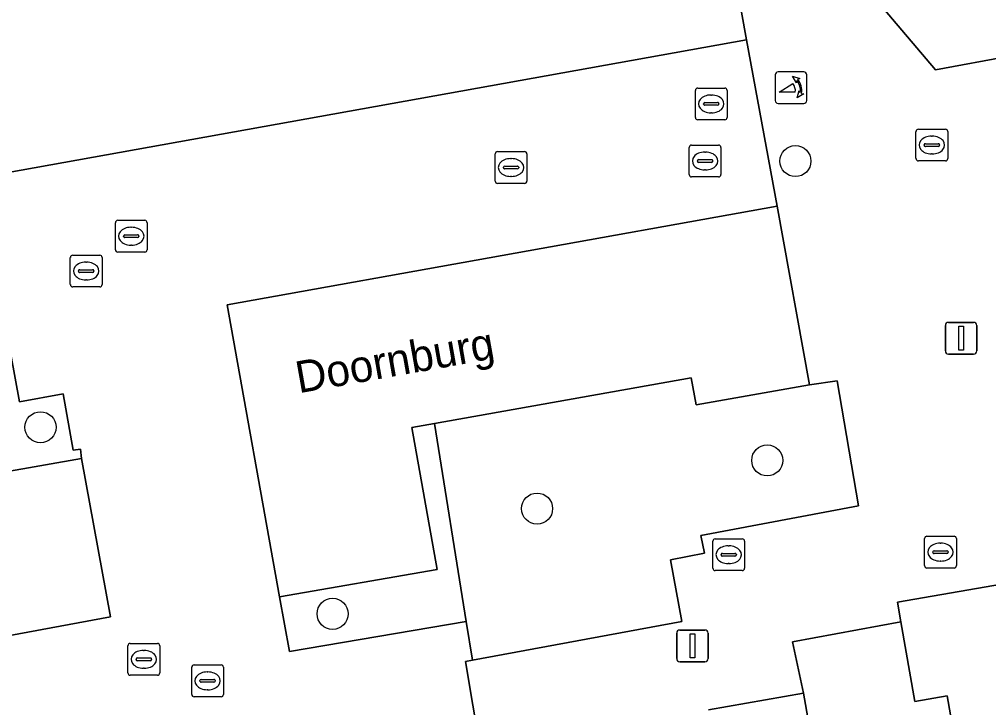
# Model space of a CAD drawing. Extents: x 157793 to 159380, y 380877 to 382313.
# Drawn here: x 158544.41 to 158574.93, y 381403.29 to 381424.95 of the extents above; entities that cross this region are included whole.
import ezdxf

# ---------------------------------------------------------------- set-up
doc = ezdxf.new("R2010")
doc.units = 0
for name, color, linetype in [('IMGEO_Boom', 7, 'Continuous'), ('IMGEO_Erf', 7, 'Continuous'), ('IMGEO_Groenvoorziening', 7, 'Continuous'), ('IMGEO_Kolk', 7, 'Continuous'), ('IMGEO_Lichtmast', 7, 'Continuous'), ('IMGEO_Openbare_ruimte_label', 7, 'Continuous'), ('IMGEO_Pand', 7, 'Continuous'), ('IMGEO_Parkeervlak_open', 7, 'Continuous'), ('IMGEO_Poller', 7, 'Continuous'), ('IMGEO_Rijbaan_lokaal_open', 7, 'Continuous'), ('IMGEO_Rioolput', 7, 'Continuous'), ('IMGEO_Voetpad_open', 7, 'Continuous')]:
    doc.layers.add(name, color=color, linetype=linetype)

msp = doc.modelspace()

# ---------------------------------------------------------------- linework, layer by layer
at = {"layer": 'IMGEO_Boom'}
for centre in [(158568.847, 381420.491), (158545.076, 381412.115), (158567.962, 381411.072), (158560.712, 381409.553), (158554.273, 381406.244)]:
    msp.add_circle(centre, 0.489, dxfattribs=at)
at = {"layer": 'IMGEO_Erf'}
msp.add_lwpolyline([(158569.31, 381448.272), (158570.092, 381444.076), (158568.364, 381443.732), (158571.616, 381425.307), (158573.264, 381423.363), (158580.41, 381424.683)], dxfattribs=at)
msp.add_lwpolyline([(158569.106, 381403.748), (158570.032, 381398.434), (158570.307, 381398.482), (158570.392, 381397.99), (158574.496, 381398.706), (158573.631, 381403.66), (158572.604, 381403.481), (158572.166, 381405.992), (158568.756, 381405.362)], close=True, dxfattribs=at)
at = {"layer": 'IMGEO_Groenvoorziening'}
msp.add_lwpolyline([(158570.835, 381409.643), (158570.162, 381413.579), (158569.287, 381413.45), (158565.726, 381412.821), (158565.564, 381413.674), (158557.482, 381412.236), (158558.481, 381406.006), (158558.677, 381404.783), (158565.272, 381405.999), (158564.913, 381407.945), (158565.98, 381408.147), (158565.874, 381408.704)], close=True, dxfattribs=at)
at = {"layer": 'IMGEO_Kolk'}
for p, q in [((158572.645, 381420.569), (158572.645, 381421.421)), ((158572.72, 381421.495), (158573.572, 381421.495)), ((158573.646, 381421.421), (158573.646, 381420.569)), ((158572.947, 381421.038), (158573.345, 381421.038)), ((158573.133, 381421.275), (158573.158, 381421.275)), ((158559.468, 381420.788), (158560.32, 381420.788)), ((158572.904, 381420.989), (158572.904, 381421.001)), ((158573.342, 381420.952), (158572.944, 381420.952)), ((158573.388, 381421.001), (158573.388, 381420.989)), ((158559.393, 381419.862), (158559.393, 381420.714)), ((158559.881, 381420.568), (158559.906, 381420.568)), ((158560.394, 381420.714), (158560.394, 381419.862)), ((158573.572, 381420.495), (158572.72, 381420.495)), ((158573.156, 381420.715), (158573.131, 381420.715)), ((158559.652, 381420.282), (158559.652, 381420.294)), ((158560.09, 381420.245), (158559.692, 381420.245)), ((158559.695, 381420.331), (158560.093, 381420.331)), ((158560.136, 381420.294), (158560.136, 381420.282)), ((158559.904, 381420.008), (158559.879, 381420.008)), ((158560.32, 381419.788), (158559.468, 381419.788)), ((158547.509, 381418.626), (158548.361, 381418.626)), ((158547.434, 381417.7), (158547.434, 381418.552)), ((158547.922, 381418.406), (158547.947, 381418.406)), ((158548.435, 381418.552), (158548.435, 381417.7)), ((158547.693, 381418.12), (158547.693, 381418.132)), ((158548.131, 381418.083), (158547.733, 381418.083)), ((158547.736, 381418.169), (158548.134, 381418.169)), ((158548.177, 381418.132), (158548.177, 381418.12)), ((158547.945, 381417.846), (158547.92, 381417.846)), ((158548.361, 381417.626), (158547.509, 381417.626)), ((158566.246, 381407.677), (158566.246, 381408.529)), ((158566.321, 381408.603), (158567.173, 381408.603)), ((158567.247, 381408.529), (158567.247, 381407.677)), ((158566.734, 381408.383), (158566.759, 381408.383)), ((158566.505, 381408.097), (158566.505, 381408.109)), ((158566.943, 381408.06), (158566.545, 381408.06)), ((158566.548, 381408.146), (158566.946, 381408.146)), ((158566.989, 381408.109), (158566.989, 381408.097)), ((158566.757, 381407.823), (158566.732, 381407.823)), ((158567.173, 381407.603), (158566.321, 381407.603)), ((158549.837, 381403.708), (158549.837, 381404.56)), ((158549.912, 381404.634), (158550.764, 381404.634)), ((158550.838, 381404.56), (158550.838, 381403.708)), ((158550.325, 381404.414), (158550.35, 381404.414)), ((158550.096, 381404.128), (158550.096, 381404.14)), ((158550.534, 381404.091), (158550.136, 381404.091)), ((158550.139, 381404.177), (158550.537, 381404.177)), ((158550.58, 381404.14), (158550.58, 381404.128)), ((158550.348, 381403.854), (158550.323, 381403.854)), ((158550.764, 381403.634), (158549.912, 381403.634))]:
    msp.add_line(p, q, dxfattribs=at)
for points in [[(158572.645, 381420.569), (158572.645, 381421.421)], [(158572.72, 381421.495), (158573.572, 381421.495)], [(158573.646, 381421.421), (158573.646, 381420.569)], [(158559.468, 381420.788), (158560.32, 381420.788)], [(158559.393, 381419.862), (158559.393, 381420.714)], [(158560.394, 381420.714), (158560.394, 381419.862)], [(158573.572, 381420.495), (158572.72, 381420.495)], [(158560.32, 381419.788), (158559.468, 381419.788)], [(158547.509, 381418.626), (158548.361, 381418.626)], [(158547.434, 381417.7), (158547.434, 381418.552)], [(158548.435, 381418.552), (158548.435, 381417.7)], [(158548.361, 381417.626), (158547.509, 381417.626)], [(158566.246, 381407.677), (158566.246, 381408.529)], [(158566.321, 381408.603), (158567.173, 381408.603)], [(158567.247, 381408.529), (158567.247, 381407.677)], [(158567.173, 381407.603), (158566.321, 381407.603)], [(158549.837, 381403.708), (158549.837, 381404.56)], [(158549.912, 381404.634), (158550.764, 381404.634)], [(158550.838, 381404.56), (158550.838, 381403.708)], [(158550.764, 381403.634), (158549.912, 381403.634)]]:
    msp.add_lwpolyline(points, dxfattribs=at)
for centre, radius, start, end in [((158572.722, 381421.419), 0.0765, 91.552, 178.448), ((158572.722, 381421.419), 0.0765, 91.552, 178.448), ((158573.57, 381421.419), 0.0765, 1.552, 88.448), ((158573.57, 381421.419), 0.0765, 1.552, 88.448), ((158572.944, 381420.998), 0.0403, 85.8775, 175.7526), ((158573.349, 381421), 0.0386, 1.7309, 96.639), ((158559.47, 381420.712), 0.0765, 91.552, 178.448), ((158559.47, 381420.712), 0.0765, 91.552, 178.448), ((158560.318, 381420.712), 0.0765, 1.552, 88.448), ((158560.318, 381420.712), 0.0765, 1.552, 88.448), ((158572.941, 381420.988), 0.0366, 178.938, 274.7102), ((158573.345, 381420.995), 0.043, 264.8664, 352.4533), ((158572.722, 381420.571), 0.0765, 181.552, 268.448), ((158572.722, 381420.571), 0.0765, 181.552, 268.448), ((158573.57, 381420.571), 0.0765, 271.552, 358.448), ((158573.57, 381420.571), 0.0765, 271.552, 358.448), ((158559.692, 381420.291), 0.0403, 85.8775, 175.7526), ((158559.689, 381420.281), 0.0366, 178.938, 274.7102), ((158560.093, 381420.288), 0.043, 264.8664, 352.4533), ((158560.097, 381420.293), 0.0386, 1.7309, 96.639), ((158559.47, 381419.864), 0.0765, 181.552, 268.448), ((158559.47, 381419.864), 0.0765, 181.552, 268.448), ((158560.318, 381419.864), 0.0765, 271.552, 358.448), ((158560.318, 381419.864), 0.0765, 271.552, 358.448), ((158547.511, 381418.55), 0.0765, 91.552, 178.448), ((158547.511, 381418.55), 0.0765, 91.552, 178.448), ((158548.359, 381418.55), 0.0765, 1.552, 88.448), ((158548.359, 381418.55), 0.0765, 1.552, 88.448), ((158547.733, 381418.129), 0.0403, 85.8775, 175.7526), ((158547.73, 381418.119), 0.0366, 178.938, 274.7102), ((158548.134, 381418.126), 0.043, 264.8664, 352.4533), ((158548.138, 381418.131), 0.0386, 1.7309, 96.639), ((158547.511, 381417.702), 0.0765, 181.552, 268.448), ((158547.511, 381417.702), 0.0765, 181.552, 268.448), ((158548.359, 381417.702), 0.0765, 271.552, 358.448), ((158548.359, 381417.702), 0.0765, 271.552, 358.448), ((158566.323, 381408.527), 0.0765, 91.552, 178.448), ((158566.323, 381408.527), 0.0765, 91.552, 178.448), ((158567.171, 381408.527), 0.0765, 1.552, 88.448), ((158567.171, 381408.527), 0.0765, 1.552, 88.448), ((158566.545, 381408.106), 0.0403, 85.8775, 175.7526), ((158566.542, 381408.096), 0.0366, 178.938, 274.7102), ((158566.946, 381408.103), 0.043, 264.8664, 352.4533), ((158566.95, 381408.108), 0.0386, 1.7309, 96.639), ((158566.323, 381407.679), 0.0765, 181.552, 268.448), ((158566.323, 381407.679), 0.0765, 181.552, 268.448), ((158567.171, 381407.679), 0.0765, 271.552, 358.448), ((158567.171, 381407.679), 0.0765, 271.552, 358.448), ((158549.914, 381404.558), 0.0765, 91.552, 178.448), ((158549.914, 381404.558), 0.0765, 91.552, 178.448), ((158550.762, 381404.558), 0.0765, 1.552, 88.448), ((158550.762, 381404.558), 0.0765, 1.552, 88.448), ((158550.136, 381404.137), 0.0403, 85.8775, 175.7526), ((158550.133, 381404.127), 0.0366, 178.938, 274.7102), ((158550.537, 381404.134), 0.043, 264.8664, 352.4533), ((158550.541, 381404.139), 0.0386, 1.7309, 96.639), ((158549.914, 381403.71), 0.0765, 181.552, 268.448), ((158549.914, 381403.71), 0.0765, 181.552, 268.448), ((158550.762, 381403.71), 0.0765, 271.552, 358.448), ((158550.762, 381403.71), 0.0765, 271.552, 358.448)]:
    msp.add_arc(centre, radius, start, end, dxfattribs=at)
for centre, major_axis, ratio, start_param, end_param in [((158573.132, 381420.995), (-0.387, 0.002), 0.722429, 4.712389, 7.853982), ((158573.157, 381420.995), (-0.39, 0.002), 0.717154, 1.570796, 4.712389), ((158559.88, 381420.288), (-0.387, 0.002), 0.722429, 4.712389, 7.853982), ((158559.905, 381420.288), (-0.39, 0.002), 0.717154, 1.570796, 4.712389), ((158547.921, 381418.126), (-0.387, 0.002), 0.722429, 4.712389, 7.853982), ((158547.946, 381418.126), (-0.39, 0.002), 0.717154, 1.570796, 4.712389), ((158566.733, 381408.103), (-0.387, 0.002), 0.722429, 4.712389, 7.853982), ((158566.758, 381408.103), (-0.39, 0.002), 0.717154, 1.570796, 4.712389), ((158550.324, 381404.134), (-0.387, 0.002), 0.722429, 4.712389, 7.853982), ((158550.349, 381404.134), (-0.39, 0.002), 0.717154, 1.570796, 4.712389)]:
    msp.add_ellipse(centre, major_axis=major_axis, ratio=ratio, start_param=start_param, end_param=end_param, dxfattribs=at)
at = {"layer": 'IMGEO_Lichtmast'}
for p, q in [((158573.569, 381414.516), (158573.569, 381415.316)), ((158573.569, 381415.316), (158573.569, 381414.516)), ((158573.669, 381415.416), (158574.459, 381415.416)), ((158574.459, 381415.416), (158573.669, 381415.416)), ((158574.559, 381415.316), (158574.559, 381414.516)), ((158574.559, 381414.516), (158574.559, 381415.316)), ((158574.459, 381414.416), (158573.669, 381414.416)), ((158573.669, 381414.416), (158574.459, 381414.416)), ((158565.11, 381404.834), (158565.11, 381405.634)), ((158565.11, 381405.634), (158565.11, 381404.834)), ((158565.21, 381405.734), (158566, 381405.734)), ((158566, 381405.734), (158565.21, 381405.734)), ((158566.1, 381405.634), (158566.1, 381404.834)), ((158566.1, 381404.834), (158566.1, 381405.634)), ((158566, 381404.734), (158565.21, 381404.734)), ((158565.21, 381404.734), (158566, 381404.734))]:
    msp.add_line(p, q, dxfattribs=at)
for points in [[(158573.989, 381415.291), (158574.139, 381415.291), (158574.139, 381414.541), (158573.989, 381414.541), (158573.989, 381415.291)], [(158565.53, 381405.609), (158565.68, 381405.609), (158565.68, 381404.859), (158565.53, 381404.859), (158565.53, 381405.609)]]:
    msp.add_lwpolyline(points, dxfattribs=at)
for centre, start, end in [((158573.669, 381415.316), 90, 180), ((158573.669, 381415.316), 90, 180), ((158574.459, 381415.316), 0, 90), ((158574.459, 381415.316), 360, 90), ((158573.669, 381414.516), 180, 270), ((158573.669, 381414.516), 180, 270), ((158574.459, 381414.516), 270, 0), ((158574.459, 381414.516), 270, 0), ((158565.21, 381405.634), 90, 180), ((158565.21, 381405.634), 90, 180), ((158566, 381405.634), 0, 90), ((158566, 381405.634), 360, 90), ((158565.21, 381404.834), 180, 270), ((158565.21, 381404.834), 180, 270), ((158566, 381404.834), 270, 0), ((158566, 381404.834), 270, 0)]:
    msp.add_arc(centre, 0.1, start, end, dxfattribs=at)
at = {"layer": 'IMGEO_Pand'}
for points in [[(158576.496, 381407.38), (158572.059, 381406.606), (158572.166, 381405.992), (158572.604, 381403.481), (158573.631, 381403.66), (158574.496, 381398.706)], [(158570.032, 381398.434), (158569.106, 381403.748), (158566.112, 381403.226)]]:
    msp.add_lwpolyline(points, dxfattribs=at)
at = {"layer": 'IMGEO_Parkeervlak_open'}
for points in [[(158566.434, 381429.131), (158562.866, 381428.459), (158562.826, 381428.672), (158542.921, 381425.015), (158542.2, 381424.883), (158543.11, 381419.965), (158567.304, 381424.308)], [(158568.275, 381419.076), (158550.956, 381415.97), (158552.599, 381406.775), (158557.564, 381407.638), (158556.774, 381412.102), (158557.482, 381412.236), (158565.564, 381413.674), (158565.726, 381412.821), (158569.287, 381413.45)], [(158546.371, 381411.131), (158539.023, 381409.845), (158539.91, 381404.79), (158547.282, 381406.149)]]:
    msp.add_lwpolyline(points, close=True, dxfattribs=at)
at = {"layer": 'IMGEO_Poller'}
for p, q in [((158568.21, 381423.203), (158568.21, 381422.396)), ((158568.21, 381423.203), (158568.21, 381422.396)), ((158569.112, 381423.298), (158568.304, 381423.298)), ((158569.112, 381423.298), (158568.304, 381423.298)), ((158569.206, 381422.396), (158569.206, 381423.203)), ((158569.206, 381422.396), (158569.206, 381423.203)), ((158568.304, 381422.301), (158569.112, 381422.301)), ((158568.304, 381422.301), (158569.112, 381422.301))]:
    msp.add_line(p, q, dxfattribs=at)
for points in [[(158568.845, 381422.654), (158568.332, 381422.654), (158568.762, 381422.929)], [(158568.889, 381423.027), (158568.877, 381422.954), (158568.752, 381423.159)], [(158568.752, 381423.159), (158568.983, 381423.093), (158568.912, 381423.061)], [(158568.905, 381422.482), (158568.971, 381422.713), (158569.001, 381422.645)], [(158569.037, 381422.618), (158569.109, 381422.607), (158568.905, 381422.482)]]:
    msp.add_lwpolyline(points, dxfattribs=at)
for centre, radius, start, end in [((158568.304, 381423.203), 0.0946, 90, 180), ((158568.304, 381423.203), 0.0946, 90, 180), ((158569.112, 381423.203), 0.0946, 0, 90), ((158569.112, 381423.203), 0.0946, 0, 90), ((158568.517, 381422.704), 0.332, 351.3247, 42.4854), ((158568.531, 381422.714), 0.476, 351.7527, 41.1691), ((158568.531, 381422.714), 0.516, 349.3569, 42.2912), ((158568.304, 381422.396), 0.0946, 180, 270), ((158568.304, 381422.396), 0.0946, 180, 270), ((158569.112, 381422.396), 0.0946, 270, 0), ((158569.112, 381422.396), 0.0946, 270, 0)]:
    msp.add_arc(centre, radius, start, end, dxfattribs=at)
at = {"layer": 'IMGEO_Rijbaan_lokaal_open'}
msp.add_lwpolyline([(158547.904, 381398.655), (158559.167, 381400.553), (158558.459, 381404.743), (158558.677, 381404.783), (158558.481, 381406.006), (158552.914, 381405.061), (158552.599, 381406.775), (158550.956, 381415.97), (158568.275, 381419.076), (158567.304, 381424.308), (158543.11, 381419.965), (158544.419, 381412.913), (158545.794, 381413.163), (158546.101, 381411.395), (158546.334, 381411.423), (158546.371, 381411.131), (158547.282, 381406.149), (158539.91, 381404.79), (158538.823, 381404.544), (158523.338, 381401.784), (158516.587, 381400.525), (158517.422, 381395.955), (158517.488, 381395.631), (158547.464, 381401.115)], close=True, dxfattribs=at)
at = {"layer": 'IMGEO_Rioolput'}
for p, q in [((158565.697, 381421.863), (158565.697, 381422.715)), ((158565.772, 381422.789), (158566.624, 381422.789)), ((158566.185, 381422.569), (158566.21, 381422.569)), ((158566.698, 381422.715), (158566.698, 381421.863)), ((158565.956, 381422.283), (158565.956, 381422.295)), ((158565.999, 381422.332), (158566.397, 381422.332)), ((158566.44, 381422.295), (158566.44, 381422.283)), ((158566.394, 381422.246), (158565.996, 381422.246)), ((158566.208, 381422.009), (158566.183, 381422.009)), ((158566.624, 381421.789), (158565.772, 381421.789)), ((158565.503, 381420.067), (158565.503, 381420.919)), ((158565.578, 381420.993), (158566.43, 381420.993)), ((158565.991, 381420.773), (158566.016, 381420.773)), ((158566.504, 381420.919), (158566.504, 381420.067)), ((158565.762, 381420.487), (158565.762, 381420.499)), ((158566.2, 381420.45), (158565.802, 381420.45)), ((158565.805, 381420.536), (158566.203, 381420.536)), ((158566.246, 381420.499), (158566.246, 381420.487)), ((158566.014, 381420.213), (158565.989, 381420.213)), ((158566.43, 381419.993), (158565.578, 381419.993)), ((158546.016, 381416.604), (158546.016, 381417.456)), ((158546.091, 381417.53), (158546.943, 381417.53)), ((158547.017, 381417.456), (158547.017, 381416.604)), ((158546.318, 381417.073), (158546.716, 381417.073)), ((158546.504, 381417.31), (158546.529, 381417.31)), ((158546.275, 381417.024), (158546.275, 381417.036)), ((158546.713, 381416.987), (158546.315, 381416.987)), ((158546.759, 381417.036), (158546.759, 381417.024)), ((158546.943, 381416.53), (158546.091, 381416.53)), ((158546.527, 381416.75), (158546.502, 381416.75)), ((158572.916, 381407.759), (158572.916, 381408.611)), ((158572.991, 381408.685), (158573.843, 381408.685)), ((158573.917, 381408.611), (158573.917, 381407.759)), ((158573.218, 381408.228), (158573.616, 381408.228)), ((158573.404, 381408.465), (158573.429, 381408.465)), ((158573.175, 381408.179), (158573.175, 381408.191)), ((158573.613, 381408.142), (158573.215, 381408.142)), ((158573.659, 381408.191), (158573.659, 381408.179)), ((158573.843, 381407.685), (158572.991, 381407.685)), ((158573.427, 381407.905), (158573.402, 381407.905)), ((158547.83, 381404.385), (158547.83, 381405.237)), ((158547.905, 381405.311), (158548.757, 381405.311)), ((158548.831, 381405.237), (158548.831, 381404.385)), ((158548.318, 381405.091), (158548.343, 381405.091)), ((158548.089, 381404.805), (158548.089, 381404.817)), ((158548.527, 381404.768), (158548.129, 381404.768)), ((158548.132, 381404.854), (158548.53, 381404.854)), ((158548.573, 381404.817), (158548.573, 381404.805)), ((158548.757, 381404.311), (158547.905, 381404.311)), ((158548.341, 381404.531), (158548.316, 381404.531))]:
    msp.add_line(p, q, dxfattribs=at)
for points in [[(158565.697, 381421.863), (158565.697, 381422.715)], [(158565.772, 381422.789), (158566.624, 381422.789)], [(158566.698, 381422.715), (158566.698, 381421.863)], [(158566.624, 381421.789), (158565.772, 381421.789)], [(158565.503, 381420.067), (158565.503, 381420.919)], [(158565.578, 381420.993), (158566.43, 381420.993)], [(158566.504, 381420.919), (158566.504, 381420.067)], [(158566.43, 381419.993), (158565.578, 381419.993)], [(158546.016, 381416.604), (158546.016, 381417.456)], [(158546.091, 381417.53), (158546.943, 381417.53)], [(158547.017, 381417.456), (158547.017, 381416.604)], [(158546.943, 381416.53), (158546.091, 381416.53)], [(158572.916, 381407.759), (158572.916, 381408.611)], [(158572.991, 381408.685), (158573.843, 381408.685)], [(158573.917, 381408.611), (158573.917, 381407.759)], [(158573.843, 381407.685), (158572.991, 381407.685)], [(158547.83, 381404.385), (158547.83, 381405.237)], [(158547.905, 381405.311), (158548.757, 381405.311)], [(158548.831, 381405.237), (158548.831, 381404.385)], [(158548.757, 381404.311), (158547.905, 381404.311)]]:
    msp.add_lwpolyline(points, dxfattribs=at)
for centre, radius, start, end in [((158565.774, 381422.713), 0.0765, 91.552, 178.448), ((158565.774, 381422.713), 0.0765, 91.552, 178.448), ((158566.622, 381422.713), 0.0765, 1.552, 88.448), ((158566.622, 381422.713), 0.0765, 1.552, 88.448), ((158565.996, 381422.292), 0.0403, 85.8775, 175.7526), ((158565.993, 381422.282), 0.0366, 178.938, 274.7102), ((158566.397, 381422.289), 0.043, 264.8664, 352.4533), ((158566.401, 381422.294), 0.0386, 1.7309, 96.639), ((158565.774, 381421.865), 0.0765, 181.552, 268.448), ((158565.774, 381421.865), 0.0765, 181.552, 268.448), ((158566.622, 381421.865), 0.0765, 271.552, 358.448), ((158566.622, 381421.865), 0.0765, 271.552, 358.448), ((158565.58, 381420.917), 0.0765, 91.552, 178.448), ((158565.58, 381420.917), 0.0765, 91.552, 178.448), ((158566.428, 381420.917), 0.0765, 1.552, 88.448), ((158566.428, 381420.917), 0.0765, 1.552, 88.448), ((158565.802, 381420.496), 0.0403, 85.8775, 175.7526), ((158565.799, 381420.486), 0.0366, 178.938, 274.7102), ((158566.203, 381420.493), 0.043, 264.8664, 352.4533), ((158566.207, 381420.498), 0.0386, 1.7309, 96.639), ((158565.58, 381420.069), 0.0765, 181.552, 268.448), ((158565.58, 381420.069), 0.0765, 181.552, 268.448), ((158566.428, 381420.069), 0.0765, 271.552, 358.448), ((158566.428, 381420.069), 0.0765, 271.552, 358.448), ((158546.093, 381417.454), 0.0765, 91.552, 178.448), ((158546.093, 381417.454), 0.0765, 91.552, 178.448), ((158546.941, 381417.454), 0.0765, 1.552, 88.448), ((158546.941, 381417.454), 0.0765, 1.552, 88.448), ((158546.315, 381417.033), 0.0403, 85.8775, 175.7526), ((158546.72, 381417.035), 0.0386, 1.7309, 96.639), ((158546.312, 381417.023), 0.0366, 178.938, 274.7102), ((158546.716, 381417.03), 0.043, 264.8664, 352.4533), ((158546.093, 381416.606), 0.0765, 181.552, 268.448), ((158546.093, 381416.606), 0.0765, 181.552, 268.448), ((158546.941, 381416.606), 0.0765, 271.552, 358.448), ((158546.941, 381416.606), 0.0765, 271.552, 358.448), ((158572.993, 381408.609), 0.0765, 91.552, 178.448), ((158572.993, 381408.609), 0.0765, 91.552, 178.448), ((158573.841, 381408.609), 0.0765, 1.552, 88.448), ((158573.841, 381408.609), 0.0765, 1.552, 88.448), ((158573.215, 381408.188), 0.0403, 85.8775, 175.7526), ((158573.62, 381408.19), 0.0386, 1.7309, 96.639), ((158573.212, 381408.178), 0.0366, 178.938, 274.7102), ((158573.616, 381408.185), 0.043, 264.8664, 352.4533), ((158572.993, 381407.761), 0.0765, 181.552, 268.448), ((158572.993, 381407.761), 0.0765, 181.552, 268.448), ((158573.841, 381407.761), 0.0765, 271.552, 358.448), ((158573.841, 381407.761), 0.0765, 271.552, 358.448), ((158547.907, 381405.235), 0.0765, 91.552, 178.448), ((158547.907, 381405.235), 0.0765, 91.552, 178.448), ((158548.755, 381405.235), 0.0765, 1.552, 88.448), ((158548.755, 381405.235), 0.0765, 1.552, 88.448), ((158548.129, 381404.814), 0.0403, 85.8775, 175.7526), ((158548.126, 381404.804), 0.0366, 178.938, 274.7102), ((158548.53, 381404.811), 0.043, 264.8664, 352.4533), ((158548.534, 381404.816), 0.0386, 1.7309, 96.639), ((158547.907, 381404.387), 0.0765, 181.552, 268.448), ((158547.907, 381404.387), 0.0765, 181.552, 268.448), ((158548.755, 381404.387), 0.0765, 271.552, 358.448), ((158548.755, 381404.387), 0.0765, 271.552, 358.448)]:
    msp.add_arc(centre, radius, start, end, dxfattribs=at)
for centre, major_axis, ratio, start_param, end_param in [((158566.184, 381422.289), (-0.387, 0.002), 0.722429, 4.712389, 7.853982), ((158566.209, 381422.289), (-0.39, 0.002), 0.717154, 1.570796, 4.712389), ((158565.99, 381420.493), (-0.387, 0.002), 0.722429, 4.712389, 7.853982), ((158566.015, 381420.493), (-0.39, 0.002), 0.717154, 1.570796, 4.712389), ((158546.503, 381417.03), (-0.387, 0.002), 0.722429, 4.712389, 7.853982), ((158546.528, 381417.03), (-0.39, 0.002), 0.717154, 1.570796, 4.712389), ((158573.403, 381408.185), (-0.387, 0.002), 0.722429, 4.712389, 7.853982), ((158573.428, 381408.185), (-0.39, 0.002), 0.717154, 1.570796, 4.712389), ((158548.317, 381404.811), (-0.387, 0.002), 0.722429, 4.712389, 7.853982), ((158548.342, 381404.811), (-0.39, 0.002), 0.717154, 1.570796, 4.712389)]:
    msp.add_ellipse(centre, major_axis=major_axis, ratio=ratio, start_param=start_param, end_param=end_param, dxfattribs=at)
at = {"layer": 'IMGEO_Voetpad_open'}
for points in [[(158566.434, 381429.131), (158567.304, 381424.308), (158568.275, 381419.076), (158569.287, 381413.45), (158570.162, 381413.579), (158570.835, 381409.643), (158565.874, 381408.704), (158565.98, 381408.147), (158564.913, 381407.945), (158565.272, 381405.999), (158558.677, 381404.783), (158558.459, 381404.743), (158559.167, 381400.553)], [(158580.41, 381424.683), (158573.264, 381423.363), (158571.616, 381425.307)], [(158566.112, 381403.226), (158569.106, 381403.748), (158568.756, 381405.362), (158572.166, 381405.992), (158572.059, 381406.606), (158576.496, 381407.38)]]:
    msp.add_lwpolyline(points, dxfattribs=at)
for points in [[(158543.11, 381419.965), (158542.2, 381424.883), (158541.237, 381424.706), (158539.668, 381424.418), (158540.329, 381420.772), (158541.079, 381416.63), (158541.347, 381415.147), (158536.839, 381414.331), (158537.382, 381411.336), (158537.507, 381411.36), (158537.836, 381409.656), (158539.023, 381409.845), (158546.371, 381411.131), (158546.334, 381411.423), (158546.101, 381411.395), (158545.794, 381413.163), (158544.419, 381412.913)], [(158557.482, 381412.236), (158556.774, 381412.102), (158557.564, 381407.638), (158552.599, 381406.775), (158552.914, 381405.061), (158558.481, 381406.006)]]:
    msp.add_lwpolyline(points, close=True, dxfattribs=at)

# ---------------------------------------------------------------- texts
at = {"layer": 'IMGEO_Openbare_ruimte_label'}
msp.add_text('Doornburg', height=1, rotation=10.0743, dxfattribs=at).set_placement((158553.206, 381413.181))

doc.saveas('drawing.dxf')
